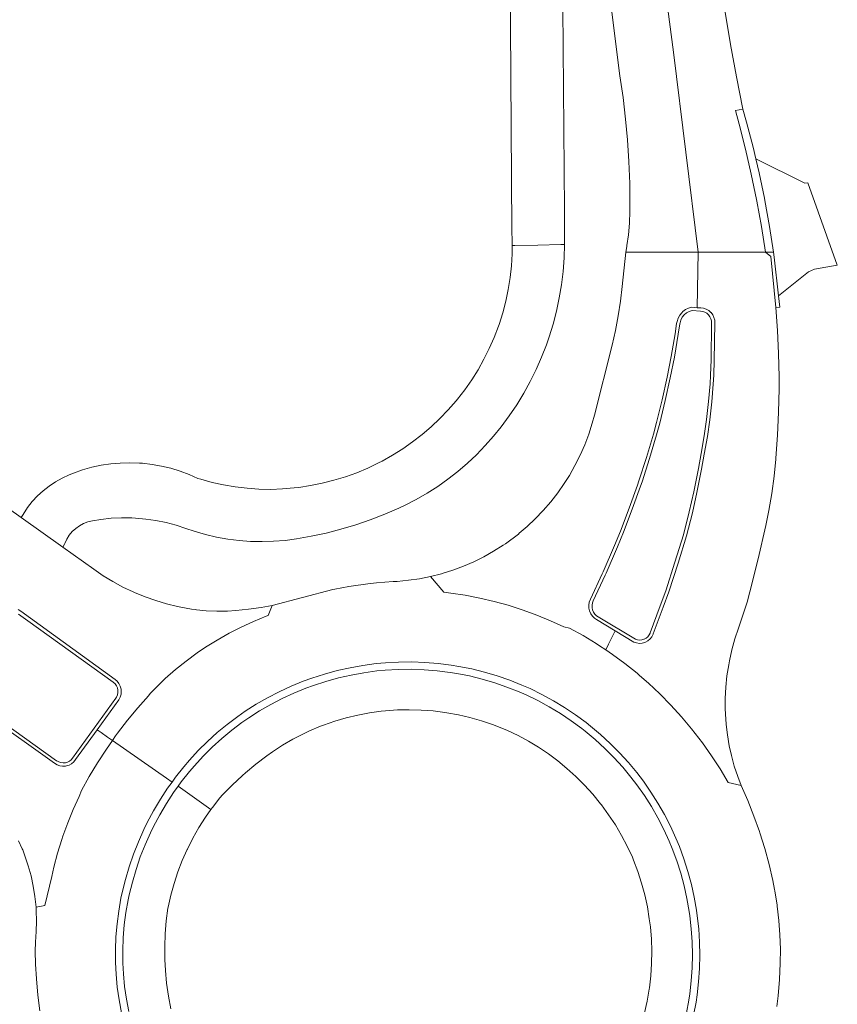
# Model space of a CAD drawing. Header units: metres. Extents: x 166325 to 190320, y 381923 to 404576.
# Tile 869 of 1056: x 175095 to 175151, y 400074 to 400140. Entities that reach past the tile are written whole.
import ezdxf

# ---------------------------------------------------------------- set-up
doc = ezdxf.new("R2010")
doc.units = ezdxf.units.M
for name, color, linetype, lineweight in [('B-WE-VH-VERHARDING_ASFALT-GV', 8, 'Continuous', 18), ('B-WE-VH-VERHARDING_BETON-GV', 8, 'Continuous', 18), ('B-WE-VH-VERHARDING_BETONSTRAATSTEEN-GV', 8, 'Continuous', 18)]:
    doc.layers.add(name, color=color, linetype=linetype, lineweight=lineweight)

msp = doc.modelspace()

# ---------------------------------------------------------------- linework, layer by layer
at = {"layer": 'B-WE-VH-VERHARDING_ASFALT-GV', "flags": 128}
for points in [[(175132.036, 400159.09), (175128.53, 400159.183), (175128.472, 400147.045), (175128.61, 400126.222), (175128.641, 400125.409), (175128.638, 400125.151), (175128.818, 400125.154), (175130.365, 400125.183), (175131.921, 400125.211), (175132.181, 400125.216), (175132.162, 400127.517), (175132.004, 400146.83)], [(175132.036, 400159.09), (175128.53, 400159.183), (175128.472, 400147.045), (175128.61, 400126.222), (175128.641, 400125.409), (175128.638, 400125.151), (175128.818, 400125.154), (175130.365, 400125.183), (175131.921, 400125.211), (175132.181, 400125.216), (175132.162, 400127.517), (175132.004, 400146.83)], [(175132.181, 400125.216), (175131.921, 400125.211), (175130.365, 400125.183), (175128.818, 400125.154), (175128.638, 400125.151), (175128.632, 400124.596), (175128.583, 400123.784), (175128.495, 400122.976), (175128.366, 400122.173), (175128.199, 400121.377), (175127.992, 400120.59), (175127.748, 400119.815), (175127.701, 400119.682), (175127.412, 400118.922), (175127.086, 400118.177), (175126.723, 400117.449), (175126.326, 400116.74), (175125.893, 400116.051), (175125.428, 400115.384), (175124.93, 400114.741), (175124.845, 400114.637), (175124.31, 400114.023), (175123.746, 400113.436), (175123.154, 400112.877), (175122.536, 400112.348), (175121.891, 400111.85), (175121.224, 400111.384), (175120.534, 400110.951), (175119.824, 400110.553), (175119.593, 400110.434), (175118.86, 400110.083), (175118.111, 400109.769), (175117.348, 400109.493), (175116.572, 400109.254), (175115.785, 400109.054), (175114.989, 400108.893), (175114.186, 400108.771), (175113.888, 400108.736), (175113.09, 400108.67), (175112.291, 400108.644), (175111.491, 400108.658), (175110.693, 400108.712), (175109.898, 400108.806), (175109.109, 400108.939), (175108.328, 400109.111), (175107.557, 400109.323), (175107.368, 400109.38), (175106.774, 400109.647), (175106.165, 400109.876), (175105.542, 400110.068), (175104.909, 400110.22), (175104.268, 400110.334), (175103.621, 400110.408), (175103.418, 400110.423), (175102.767, 400110.445), (175102.116, 400110.427), (175101.467, 400110.369), (175100.824, 400110.271), (175100.187, 400110.134), (175099.56, 400109.958), (175098.945, 400109.744), (175098.655, 400109.628), (175098.185, 400109.41), (175097.733, 400109.157), (175097.302, 400108.869), (175096.894, 400108.549), (175096.513, 400108.199), (175096.159, 400107.82), (175095.836, 400107.415), (175095.54, 400106.945), (175095.408, 400106.736), (175098.226, 400104.723), (175098.34, 400104.933), (175098.36, 400104.984), (175098.495, 400105.27), (175098.664, 400105.536), (175098.865, 400105.779), (175099.096, 400105.994), (175099.352, 400106.178), (175099.629, 400106.329), (175099.923, 400106.443), (175100.229, 400106.519), (175100.805, 400106.61), (175101.499, 400106.683), (175102.197, 400106.715), (175102.895, 400106.708), (175103.142, 400106.696), (175103.837, 400106.635), (175104.528, 400106.534), (175105.212, 400106.393), (175105.887, 400106.214), (175106.55, 400105.996), (175107.124, 400105.802), (175107.87, 400105.587), (175108.626, 400105.411), (175109.39, 400105.274), (175110.16, 400105.177), (175110.934, 400105.12), (175111.71, 400105.102), (175112.486, 400105.125), (175113.26, 400105.187), (175114.029, 400105.289), (175115.02, 400105.466), (175116.039, 400105.687), (175117.048, 400105.948), (175118.047, 400106.246), (175119.033, 400106.583), (175120.005, 400106.958), (175120.963, 400107.369), (175121.384, 400107.567), (175122.141, 400107.955), (175122.878, 400108.379), (175123.595, 400108.837), (175124.289, 400109.328), (175124.96, 400109.851), (175125.605, 400110.405), (175126.223, 400110.988), (175126.814, 400111.601), (175127.374, 400112.24), (175127.894, 400112.887), (175128.432, 400113.618), (175128.938, 400114.373), (175129.41, 400115.149), (175129.847, 400115.946), (175130.249, 400116.76), (175130.615, 400117.592), (175130.944, 400118.439), (175131.128, 400118.969), (175131.396, 400119.837), (175131.625, 400120.717), (175131.815, 400121.605), (175131.966, 400122.501), (175132.078, 400123.402), (175132.149, 400124.308)], [(175132.181, 400125.216), (175131.921, 400125.211), (175130.365, 400125.183), (175128.818, 400125.154), (175128.638, 400125.151), (175128.632, 400124.596), (175128.583, 400123.784), (175128.495, 400122.976), (175128.366, 400122.173), (175128.199, 400121.377), (175127.992, 400120.59), (175127.748, 400119.815), (175127.701, 400119.682), (175127.412, 400118.922), (175127.086, 400118.177), (175126.723, 400117.449), (175126.326, 400116.74), (175125.893, 400116.051), (175125.428, 400115.384), (175124.93, 400114.741), (175124.845, 400114.637), (175124.31, 400114.023), (175123.746, 400113.436), (175123.154, 400112.877), (175122.536, 400112.348), (175121.891, 400111.85), (175121.224, 400111.384), (175120.534, 400110.951), (175119.824, 400110.553), (175119.593, 400110.434), (175118.86, 400110.083), (175118.111, 400109.769), (175117.348, 400109.493), (175116.572, 400109.254), (175115.785, 400109.054), (175114.989, 400108.893), (175114.186, 400108.771), (175113.888, 400108.736), (175113.09, 400108.67), (175112.291, 400108.644), (175111.491, 400108.658), (175110.693, 400108.712), (175109.898, 400108.806), (175109.109, 400108.939), (175108.328, 400109.111), (175107.557, 400109.323), (175107.368, 400109.38), (175106.774, 400109.647), (175106.165, 400109.876), (175105.542, 400110.068), (175104.909, 400110.22), (175104.268, 400110.334), (175103.621, 400110.408), (175103.418, 400110.423), (175102.767, 400110.445), (175102.116, 400110.427), (175101.467, 400110.369), (175100.824, 400110.271), (175100.187, 400110.134), (175099.56, 400109.958), (175098.945, 400109.744), (175098.655, 400109.628), (175098.185, 400109.41), (175097.733, 400109.157), (175097.302, 400108.869), (175096.894, 400108.549), (175096.513, 400108.199), (175096.159, 400107.82), (175095.836, 400107.415), (175095.54, 400106.945), (175095.408, 400106.736), (175098.226, 400104.723), (175098.34, 400104.933), (175098.36, 400104.984), (175098.495, 400105.27), (175098.664, 400105.536), (175098.865, 400105.779), (175099.096, 400105.994), (175099.352, 400106.178), (175099.629, 400106.329), (175099.923, 400106.443), (175100.229, 400106.519), (175100.805, 400106.61), (175101.499, 400106.683), (175102.197, 400106.715), (175102.895, 400106.708), (175103.142, 400106.696), (175103.837, 400106.635), (175104.528, 400106.534), (175105.212, 400106.393), (175105.887, 400106.214), (175106.55, 400105.996), (175107.124, 400105.802), (175107.87, 400105.587), (175108.626, 400105.411), (175109.39, 400105.274), (175110.16, 400105.177), (175110.934, 400105.12), (175111.71, 400105.102), (175112.486, 400105.125), (175113.26, 400105.187), (175114.029, 400105.289), (175115.02, 400105.466), (175116.039, 400105.687), (175117.048, 400105.948), (175118.047, 400106.246), (175119.033, 400106.583), (175120.005, 400106.958), (175120.963, 400107.369), (175121.384, 400107.567), (175122.141, 400107.955), (175122.878, 400108.379), (175123.595, 400108.837), (175124.289, 400109.328), (175124.96, 400109.851), (175125.605, 400110.405), (175126.223, 400110.988), (175126.814, 400111.601), (175127.374, 400112.24), (175127.894, 400112.887), (175128.432, 400113.618), (175128.938, 400114.373), (175129.41, 400115.149), (175129.847, 400115.946), (175130.249, 400116.76), (175130.615, 400117.592), (175130.944, 400118.439), (175131.128, 400118.969), (175131.396, 400119.837), (175131.625, 400120.717), (175131.815, 400121.605), (175131.966, 400122.501), (175132.078, 400123.402), (175132.149, 400124.308)]]:
    msp.add_lwpolyline(points, close=True, dxfattribs=at)
for points in [[(175134.843, 400145.298), (175135.922, 400136.648), (175136.134, 400135.182), (175136.307, 400133.711), (175136.433, 400132.317), (175136.528, 400130.838), (175136.583, 400129.358), (175136.598, 400127.876), (175136.595, 400127.474), (175136.566, 400126.673), (175136.498, 400125.875), (175136.399, 400125.152), (175136.389, 400125.081), (175136.322, 400124.695), (175139.924, 400124.698), (175141.227, 400124.699), (175139.538, 400138.238), (175139.165, 400141.15)], [(175134.843, 400145.298), (175135.922, 400136.648), (175136.134, 400135.182), (175136.307, 400133.711), (175136.433, 400132.317), (175136.528, 400130.838), (175136.583, 400129.358), (175136.598, 400127.876), (175136.595, 400127.474), (175136.566, 400126.673), (175136.498, 400125.875), (175136.399, 400125.152), (175136.389, 400125.081), (175136.322, 400124.695), (175139.924, 400124.698), (175141.227, 400124.699), (175139.538, 400138.238), (175139.165, 400141.15)], [(175139.165, 400141.15), (175139.538, 400138.238), (175141.227, 400124.699), (175142.382, 400124.7), (175145.307, 400124.703), (175145.774, 400124.703), (175145.5, 400126.432), (175145.187, 400128.154), (175145.167, 400128.258), (175144.812, 400129.972), (175144.418, 400131.677), (175143.986, 400133.373), (175143.737, 400134.283), (175144.248, 400134.388), (175143.808, 400136.567), (175143.406, 400138.753), (175143.045, 400140.946)], [(175139.165, 400141.15), (175139.538, 400138.238), (175141.227, 400124.699), (175142.382, 400124.7), (175145.307, 400124.703), (175145.774, 400124.703), (175145.5, 400126.432), (175145.187, 400128.154), (175145.167, 400128.258), (175144.812, 400129.972), (175144.418, 400131.677), (175143.986, 400133.373), (175143.737, 400134.283), (175144.248, 400134.388), (175143.808, 400136.567), (175143.406, 400138.753), (175143.045, 400140.946)]]:
    msp.add_lwpolyline(points, dxfattribs=at)
at = {"layer": 'B-WE-VH-VERHARDING_BETON-GV', "flags": 128}
for points in [[(175141.156, 400120.943), (175141.227, 400124.699), (175139.924, 400124.698), (175136.322, 400124.695), (175136.065, 400122.374), (175135.957, 400121.376), (175135.811, 400120.383), (175135.624, 400119.396), (175135.399, 400118.416), (175134.204, 400113.673), (175134.051, 400113.114), (175133.814, 400112.378), (175133.539, 400111.656), (175133.228, 400110.948), (175132.882, 400110.258), (175132.5, 400109.585), (175132.154, 400109.037), (175131.711, 400108.403), (175131.237, 400107.793), (175130.732, 400107.208), (175130.198, 400106.65), (175129.636, 400106.119), (175129.116, 400105.676), (175129.049, 400105.619), (175128.172, 400104.964), (175128.023, 400104.863), (175127.378, 400104.454), (175126.714, 400104.081), (175126.031, 400103.743), (175125.332, 400103.44), (175124.618, 400103.174), (175123.889, 400102.944), (175123.851, 400102.933), (175123.111, 400102.744), (175123.999, 400101.671), (175124.47, 400101.615), (175125.457, 400101.468), (175126.437, 400101.282), (175127.409, 400101.056), (175128.371, 400100.792), (175129.368, 400100.473), (175130.305, 400100.131), (175131.227, 400099.751), (175132.134, 400099.335), (175132.513, 400099.252), (175133.427, 400098.743), (175134.321, 400098.199), (175134.552, 400098.051), (175134.96, 400097.775), (175135.149, 400098.152), (175135.383, 400098.619), (175135.605, 400099.064), (175134.341, 400099.828), (175134.211, 400099.916), (175134.065, 400100.057), (175133.948, 400100.225), (175133.867, 400100.412), (175133.824, 400100.601), (175133.818, 400100.805), (175133.852, 400101.006), (175133.925, 400101.197), (175134.729, 400102.93), (175134.79, 400103.063), (175135.564, 400104.833), (175135.963, 400105.817), (175136.555, 400107.365), (175137.11, 400108.928), (175137.208, 400109.218), (175137.718, 400110.796), (175138.189, 400112.385), (175138.402, 400113.178), (175138.779, 400114.702), (175139.117, 400116.235), (175139.39, 400117.632), (175139.653, 400119.18), (175139.762, 400119.882), (175139.787, 400120.017), (175139.86, 400120.231), (175139.97, 400120.429), (175140.113, 400120.604), (175140.188, 400120.675), (175140.37, 400120.809), (175140.574, 400120.908), (175140.792, 400120.97)], [(175141.156, 400120.943), (175141.227, 400124.699), (175139.924, 400124.698), (175136.322, 400124.695), (175136.065, 400122.374), (175135.957, 400121.376), (175135.811, 400120.383), (175135.624, 400119.396), (175135.399, 400118.416), (175134.204, 400113.673), (175134.051, 400113.114), (175133.814, 400112.378), (175133.539, 400111.656), (175133.228, 400110.948), (175132.882, 400110.258), (175132.5, 400109.585), (175132.154, 400109.037), (175131.711, 400108.403), (175131.237, 400107.793), (175130.732, 400107.208), (175130.198, 400106.65), (175129.636, 400106.119), (175129.116, 400105.676), (175129.049, 400105.619), (175128.172, 400104.964), (175128.023, 400104.863), (175127.378, 400104.454), (175126.714, 400104.081), (175126.031, 400103.743), (175125.332, 400103.44), (175124.618, 400103.174), (175123.889, 400102.944), (175123.851, 400102.933), (175123.111, 400102.744), (175123.999, 400101.671), (175124.47, 400101.615), (175125.457, 400101.468), (175126.437, 400101.282), (175127.409, 400101.056), (175128.371, 400100.792), (175129.368, 400100.473), (175130.305, 400100.131), (175131.227, 400099.751), (175132.134, 400099.335), (175132.513, 400099.252), (175133.427, 400098.743), (175134.321, 400098.199), (175134.552, 400098.051), (175134.96, 400097.775), (175135.149, 400098.152), (175135.383, 400098.619), (175135.605, 400099.064), (175134.341, 400099.828), (175134.211, 400099.916), (175134.065, 400100.057), (175133.948, 400100.225), (175133.867, 400100.412), (175133.824, 400100.601), (175133.818, 400100.805), (175133.852, 400101.006), (175133.925, 400101.197), (175134.729, 400102.93), (175134.79, 400103.063), (175135.564, 400104.833), (175135.963, 400105.817), (175136.555, 400107.365), (175137.11, 400108.928), (175137.208, 400109.218), (175137.718, 400110.796), (175138.189, 400112.385), (175138.402, 400113.178), (175138.779, 400114.702), (175139.117, 400116.235), (175139.39, 400117.632), (175139.653, 400119.18), (175139.762, 400119.882), (175139.787, 400120.017), (175139.86, 400120.231), (175139.97, 400120.429), (175140.113, 400120.604), (175140.188, 400120.675), (175140.37, 400120.809), (175140.574, 400120.908), (175140.792, 400120.97)], [(175146.469, 400120.951), (175146.126, 400124.401), (175145.774, 400124.703), (175145.307, 400124.703), (175142.382, 400124.7), (175141.227, 400124.699), (175141.156, 400120.943), (175141.387, 400120.926), (175141.574, 400120.902), (175141.758, 400120.841), (175141.928, 400120.746), (175142.075, 400120.619), (175142.086, 400120.606), (175142.204, 400120.451), (175142.288, 400120.276), (175142.337, 400120.088), (175142.348, 400119.893), (175142.309, 400117.396), (175142.27, 400116.37), (175142.238, 400115.775), (175142.142, 400114.562), (175142.007, 400113.354), (175141.844, 400112.224), (175141.633, 400111.026), (175141.45, 400110.009), (175141.134, 400108.43), (175140.826, 400107.055), (175140.437, 400105.494), (175139.853, 400103.654), (175139.233, 400101.694), (175138.858, 400100.677), (175138.174, 400098.854), (175138.166, 400098.832), (175138.078, 400098.662), (175137.96, 400098.513), (175137.814, 400098.39), (175137.648, 400098.297), (175137.614, 400098.283), (175137.431, 400098.232), (175137.24, 400098.217), (175137.051, 400098.24), (175136.87, 400098.299), (175135.605, 400099.064), (175135.383, 400098.619), (175135.149, 400098.152), (175134.96, 400097.775), (175135.418, 400097.465), (175136.262, 400096.846), (175137.081, 400096.196), (175137.256, 400096.04), (175137.853, 400095.53), (175138.625, 400094.796), (175139.369, 400094.033), (175140.084, 400093.244), (175140.769, 400092.428), (175141.505, 400091.476), (175142.122, 400090.608), (175142.707, 400089.717), (175143.258, 400088.805), (175144.134, 400088.581), (175143.897, 400089.194), (175143.663, 400089.901), (175143.467, 400090.62), (175143.322, 400091.276), (175143.196, 400092.02), (175143.114, 400092.732), (175143.11, 400092.77), (175143.087, 400093.056), (175143.055, 400093.812), (175143.055, 400093.855), (175143.054, 400094.489), (175143.091, 400095.251), (175143.167, 400096.01), (175143.282, 400096.766), (175143.334, 400097.043), (175143.503, 400097.788), (175143.709, 400098.523), (175143.955, 400099.252), (175144.537, 400101.005), (175144.717, 400101.693), (175145.275, 400103.937), (175145.794, 400106.192), (175146.004, 400107.214), (175146.201, 400108.367), (175146.359, 400109.527), (175146.477, 400110.689), (175146.483, 400110.762), (175146.592, 400112.319), (175146.661, 400113.879), (175146.689, 400115.44), (175146.688, 400116.272), (175146.655, 400117.833), (175146.582, 400119.393)], [(175146.469, 400120.951), (175146.126, 400124.401), (175145.774, 400124.703), (175145.307, 400124.703), (175142.382, 400124.7), (175141.227, 400124.699), (175141.156, 400120.943), (175141.387, 400120.926), (175141.574, 400120.902), (175141.758, 400120.841), (175141.928, 400120.746), (175142.075, 400120.619), (175142.086, 400120.606), (175142.204, 400120.451), (175142.288, 400120.276), (175142.337, 400120.088), (175142.348, 400119.893), (175142.309, 400117.396), (175142.27, 400116.37), (175142.238, 400115.775), (175142.142, 400114.562), (175142.007, 400113.354), (175141.844, 400112.224), (175141.633, 400111.026), (175141.45, 400110.009), (175141.134, 400108.43), (175140.826, 400107.055), (175140.437, 400105.494), (175139.853, 400103.654), (175139.233, 400101.694), (175138.858, 400100.677), (175138.174, 400098.854), (175138.166, 400098.832), (175138.078, 400098.662), (175137.96, 400098.513), (175137.814, 400098.39), (175137.648, 400098.297), (175137.614, 400098.283), (175137.431, 400098.232), (175137.24, 400098.217), (175137.051, 400098.24), (175136.87, 400098.299), (175135.605, 400099.064), (175135.383, 400098.619), (175135.149, 400098.152), (175134.96, 400097.775), (175135.418, 400097.465), (175136.262, 400096.846), (175137.081, 400096.196), (175137.256, 400096.04), (175137.853, 400095.53), (175138.625, 400094.796), (175139.369, 400094.033), (175140.084, 400093.244), (175140.769, 400092.428), (175141.505, 400091.476), (175142.122, 400090.608), (175142.707, 400089.717), (175143.258, 400088.805), (175144.134, 400088.581), (175143.897, 400089.194), (175143.663, 400089.901), (175143.467, 400090.62), (175143.322, 400091.276), (175143.196, 400092.02), (175143.114, 400092.732), (175143.11, 400092.77), (175143.087, 400093.056), (175143.055, 400093.812), (175143.055, 400093.855), (175143.054, 400094.489), (175143.091, 400095.251), (175143.167, 400096.01), (175143.282, 400096.766), (175143.334, 400097.043), (175143.503, 400097.788), (175143.709, 400098.523), (175143.955, 400099.252), (175144.537, 400101.005), (175144.717, 400101.693), (175145.275, 400103.937), (175145.794, 400106.192), (175146.004, 400107.214), (175146.201, 400108.367), (175146.359, 400109.527), (175146.477, 400110.689), (175146.483, 400110.762), (175146.592, 400112.319), (175146.661, 400113.879), (175146.689, 400115.44), (175146.688, 400116.272), (175146.655, 400117.833), (175146.582, 400119.393)], [(175140.271, 400120.451), (175140.142, 400120.29), (175140.047, 400120.107), (175139.989, 400119.91), (175139.979, 400119.851), (175139.871, 400119.146), (175139.607, 400117.596), (175139.333, 400116.191), (175138.994, 400114.654), (175138.616, 400113.127), (175138.401, 400112.326), (175137.929, 400110.734), (175137.419, 400109.154), (175137.318, 400108.857), (175136.762, 400107.292), (175136.169, 400105.741), (175135.767, 400104.748), (175134.992, 400102.976), (175134.93, 400102.839), (175134.123, 400101.1), (175134.065, 400100.95), (175134.038, 400100.791), (175134.042, 400100.63), (175134.076, 400100.48), (175134.141, 400100.332), (175134.233, 400100.199), (175134.349, 400100.088), (175134.452, 400100.018), (175136.971, 400098.495), (175137.112, 400098.452), (175137.258, 400098.437), (175137.405, 400098.451), (175137.547, 400098.493), (175137.56, 400098.499), (175137.689, 400098.571), (175137.802, 400098.666), (175137.894, 400098.782), (175137.961, 400098.913), (175137.968, 400098.931), (175138.651, 400100.753), (175139.025, 400101.765), (175139.643, 400103.721), (175140.225, 400105.555), (175140.614, 400107.114), (175140.919, 400108.476), (175141.235, 400110.052), (175141.416, 400111.066), (175141.627, 400112.26), (175141.789, 400113.382), (175141.924, 400114.587), (175142.019, 400115.795), (175142.05, 400116.379), (175142.089, 400117.402), (175142.128, 400119.9), (175142.12, 400120.051), (175142.083, 400120.198), (175142.017, 400120.334), (175141.926, 400120.455), (175141.916, 400120.467), (175141.801, 400120.566), (175141.669, 400120.64), (175141.525, 400120.688), (175141.376, 400120.706), (175140.806, 400120.749), (175140.61, 400120.685), (175140.43, 400120.585)]]:
    msp.add_lwpolyline(points, close=True, dxfattribs=at)
for points in [[(175095.207, 400100.517), (175095.394, 400100.385), (175101.768, 400095.779), (175101.893, 400095.666), (175102.019, 400095.504), (175102.11, 400095.321), (175102.164, 400095.123), (175102.179, 400094.97), (175102.164, 400094.766), (175102.11, 400094.568), (175102.018, 400094.385), (175100.549, 400092.363), (175100.823, 400092.172), (175101.253, 400091.872), (175101.583, 400091.642), (175101.8, 400091.953), (175101.933, 400092.134), (175102.601, 400093.005), (175103.299, 400093.85), (175104.029, 400094.669), (175104.132, 400094.819), (175104.494, 400095.19), (175105.161, 400095.83), (175105.855, 400096.439), (175106.575, 400097.019), (175107.319, 400097.566), (175107.885, 400097.951), (175108.668, 400098.441), (175109.472, 400098.896), (175110.295, 400099.317), (175111.135, 400099.701), (175111.991, 400100.049), (175112.113, 400100.108), (175112.399, 400100.789), (175111.656, 400100.648), (175110.791, 400100.52), (175109.922, 400100.433), (175109.359, 400100.401), (175108.638, 400100.395), (175107.918, 400100.428), (175107.273, 400100.494), (175107.199, 400100.501), (175106.931, 400100.539), (175106.217, 400100.666), (175106.097, 400100.691), (175105.996, 400100.712), (175105.249, 400100.89), (175104.513, 400101.107), (175103.79, 400101.361), (175103.079, 400101.652), (175102.981, 400101.696), (175102.288, 400102.029), (175101.615, 400102.397), (175100.962, 400102.798), (175100.327, 400103.235), (175098.226, 400104.723), (175095.408, 400106.736), (175085.899, 400113.496)], [(175095.207, 400100.517), (175095.394, 400100.385), (175101.768, 400095.779), (175101.893, 400095.666), (175102.019, 400095.504), (175102.11, 400095.321), (175102.164, 400095.123), (175102.179, 400094.97), (175102.164, 400094.766), (175102.11, 400094.568), (175102.018, 400094.385), (175100.549, 400092.363), (175100.823, 400092.172), (175101.253, 400091.872), (175101.583, 400091.642), (175101.8, 400091.953), (175101.933, 400092.134), (175102.601, 400093.005), (175103.299, 400093.85), (175104.029, 400094.669), (175104.132, 400094.819), (175104.494, 400095.19), (175105.161, 400095.83), (175105.855, 400096.439), (175106.575, 400097.019), (175107.319, 400097.566), (175107.885, 400097.951), (175108.668, 400098.441), (175109.472, 400098.896), (175110.295, 400099.317), (175111.135, 400099.701), (175111.991, 400100.049), (175112.113, 400100.108), (175112.399, 400100.789), (175111.656, 400100.648), (175110.791, 400100.52), (175109.922, 400100.433), (175109.359, 400100.401), (175108.638, 400100.395), (175107.918, 400100.428), (175107.273, 400100.494), (175107.199, 400100.501), (175106.931, 400100.539), (175106.217, 400100.666), (175106.097, 400100.691), (175105.996, 400100.712), (175105.249, 400100.89), (175104.513, 400101.107), (175103.79, 400101.361), (175103.079, 400101.652), (175102.981, 400101.696), (175102.288, 400102.029), (175101.615, 400102.397), (175100.962, 400102.798), (175100.327, 400103.235), (175098.226, 400104.723), (175095.408, 400106.736), (175085.899, 400113.496)], [(175146.547, 400073.638), (175146.629, 400074.362), (175146.721, 400075.465), (175146.772, 400076.572), (175146.78, 400077.5), (175146.749, 400078.481), (175146.678, 400079.46), (175146.567, 400080.433), (175146.56, 400080.485), (175146.407, 400081.452), (175146.387, 400081.551), (175146.265, 400082.154), (175146.012, 400083.242), (175145.719, 400084.321), (175145.389, 400085.387), (175145.36, 400085.473), (175144.988, 400086.525), (175144.578, 400087.565), (175144.134, 400088.581), (175143.258, 400088.805), (175142.707, 400089.717), (175142.122, 400090.608), (175141.505, 400091.476), (175140.769, 400092.428), (175140.084, 400093.244), (175139.369, 400094.033), (175138.625, 400094.796), (175137.853, 400095.53), (175137.256, 400096.04), (175137.081, 400096.196), (175136.262, 400096.846), (175135.418, 400097.465), (175134.96, 400097.775), (175134.552, 400098.051), (175134.321, 400098.199), (175133.427, 400098.743), (175132.513, 400099.252), (175132.134, 400099.335), (175131.227, 400099.751), (175130.305, 400100.131), (175129.368, 400100.473), (175128.371, 400100.792), (175127.409, 400101.056), (175126.437, 400101.282), (175125.457, 400101.468), (175124.47, 400101.615), (175123.999, 400101.671), (175123.111, 400102.744), (175122.364, 400102.594), (175121.611, 400102.483), (175120.851, 400102.41), (175120.585, 400102.394), (175119.462, 400102.303), (175118.862, 400102.238), (175117.745, 400102.086), (175117.59, 400102.059), (175116.628, 400101.892), (175116.492, 400101.857), (175112.399, 400100.789), (175112.113, 400100.108), (175111.991, 400100.049), (175111.135, 400099.701), (175110.295, 400099.317), (175109.472, 400098.896), (175108.668, 400098.441), (175107.885, 400097.951), (175107.319, 400097.566), (175106.575, 400097.019), (175105.855, 400096.439), (175105.161, 400095.83), (175104.494, 400095.19), (175104.132, 400094.819), (175104.029, 400094.669), (175103.299, 400093.85), (175102.601, 400093.005), (175101.933, 400092.134), (175101.8, 400091.953), (175101.583, 400091.642), (175105.25, 400089.084), (175105.617, 400088.828), (175105.846, 400089.147), (175106.405, 400089.856), (175106.788, 400090.305), (175107.387, 400090.955), (175108.015, 400091.577), (175108.67, 400092.17), (175109.351, 400092.732), (175110.057, 400093.263), (175110.574, 400093.621), (175111.319, 400094.096), (175112.084, 400094.537), (175112.869, 400094.942), (175113.672, 400095.312), (175114.49, 400095.645), (175115.085, 400095.863), (175115.933, 400096.136), (175116.791, 400096.371), (175117.659, 400096.567), (175118.536, 400096.725), (175119.418, 400096.842), (175120.062, 400096.903), (175120.951, 400096.952), (175121.841, 400096.96), (175122.731, 400096.929), (175123.619, 400096.858), (175124.502, 400096.747), (175125.032, 400096.66), (175125.905, 400096.484), (175126.769, 400096.268), (175127.622, 400096.014), (175128.463, 400095.722), (175129.29, 400095.393), (175129.839, 400095.15), (175130.639, 400094.76), (175131.421, 400094.333), (175132.182, 400093.873), (175132.923, 400093.378), (175133.64, 400092.851), (175133.935, 400092.618), (175134.616, 400092.045), (175135.271, 400091.442), (175135.898, 400090.811), (175136.496, 400090.151), (175137.063, 400089.466), (175137.513, 400088.875), (175138.022, 400088.146), (175138.498, 400087.394), (175138.94, 400086.621), (175139.346, 400085.829), (175139.717, 400085.02), (175139.947, 400084.458), (175140.256, 400083.618), (175140.527, 400082.764), (175140.759, 400081.9), (175140.952, 400081.026), (175141.107, 400080.144), (175141.159, 400079.773), (175141.258, 400078.883), (175141.316, 400077.99), (175141.334, 400077.094), (175141.312, 400076.199), (175141.251, 400075.306), (175141.149, 400074.417), (175141.071, 400073.925), (175140.9, 400073.047)], [(175146.547, 400073.638), (175146.629, 400074.362), (175146.721, 400075.465), (175146.772, 400076.572), (175146.78, 400077.5), (175146.749, 400078.481), (175146.678, 400079.46), (175146.567, 400080.433), (175146.56, 400080.485), (175146.407, 400081.452), (175146.387, 400081.551), (175146.265, 400082.154), (175146.012, 400083.242), (175145.719, 400084.321), (175145.389, 400085.387), (175145.36, 400085.473), (175144.988, 400086.525), (175144.578, 400087.565), (175144.134, 400088.581), (175143.258, 400088.805), (175142.707, 400089.717), (175142.122, 400090.608), (175141.505, 400091.476), (175140.769, 400092.428), (175140.084, 400093.244), (175139.369, 400094.033), (175138.625, 400094.796), (175137.853, 400095.53), (175137.256, 400096.04), (175137.081, 400096.196), (175136.262, 400096.846), (175135.418, 400097.465), (175134.96, 400097.775), (175134.552, 400098.051), (175134.321, 400098.199), (175133.427, 400098.743), (175132.513, 400099.252), (175132.134, 400099.335), (175131.227, 400099.751), (175130.305, 400100.131), (175129.368, 400100.473), (175128.371, 400100.792), (175127.409, 400101.056), (175126.437, 400101.282), (175125.457, 400101.468), (175124.47, 400101.615), (175123.999, 400101.671), (175123.111, 400102.744), (175122.364, 400102.594), (175121.611, 400102.483), (175120.851, 400102.41), (175120.585, 400102.394), (175119.462, 400102.303), (175118.862, 400102.238), (175117.745, 400102.086), (175117.59, 400102.059), (175116.628, 400101.892), (175116.492, 400101.857), (175112.399, 400100.789), (175112.113, 400100.108), (175111.991, 400100.049), (175111.135, 400099.701), (175110.295, 400099.317), (175109.472, 400098.896), (175108.668, 400098.441), (175107.885, 400097.951), (175107.319, 400097.566), (175106.575, 400097.019), (175105.855, 400096.439), (175105.161, 400095.83), (175104.494, 400095.19), (175104.132, 400094.819), (175104.029, 400094.669), (175103.299, 400093.85), (175102.601, 400093.005), (175101.933, 400092.134), (175101.8, 400091.953), (175101.583, 400091.642), (175105.25, 400089.084), (175105.617, 400088.828), (175105.846, 400089.147), (175106.405, 400089.856), (175106.788, 400090.305), (175107.387, 400090.955), (175108.015, 400091.577), (175108.67, 400092.17), (175109.351, 400092.732), (175110.057, 400093.263), (175110.574, 400093.621), (175111.319, 400094.096), (175112.084, 400094.537), (175112.869, 400094.942), (175113.672, 400095.312), (175114.49, 400095.645), (175115.085, 400095.863), (175115.933, 400096.136), (175116.791, 400096.371), (175117.659, 400096.567), (175118.536, 400096.725), (175119.418, 400096.842), (175120.062, 400096.903), (175120.951, 400096.952), (175121.841, 400096.96), (175122.731, 400096.929), (175123.619, 400096.858), (175124.502, 400096.747), (175125.032, 400096.66), (175125.905, 400096.484), (175126.769, 400096.268), (175127.622, 400096.014), (175128.463, 400095.722), (175129.29, 400095.393), (175129.839, 400095.15), (175130.639, 400094.76), (175131.421, 400094.333), (175132.182, 400093.873), (175132.923, 400093.378), (175133.64, 400092.851), (175133.935, 400092.618), (175134.616, 400092.045), (175135.271, 400091.442), (175135.898, 400090.811), (175136.496, 400090.151), (175137.063, 400089.466), (175137.513, 400088.875), (175138.022, 400088.146), (175138.498, 400087.394), (175138.94, 400086.621), (175139.346, 400085.829), (175139.717, 400085.02), (175139.947, 400084.458), (175140.256, 400083.618), (175140.527, 400082.764), (175140.759, 400081.9), (175140.952, 400081.026), (175141.107, 400080.144), (175141.159, 400079.773), (175141.258, 400078.883), (175141.316, 400077.99), (175141.334, 400077.094), (175141.312, 400076.199), (175141.251, 400075.306), (175141.149, 400074.417), (175141.071, 400073.925), (175140.9, 400073.047)], [(175092.149, 400094.304), (175097.805, 400090.273), (175097.82, 400090.262), (175097.949, 400090.188), (175098.09, 400090.142), (175098.238, 400090.123), (175098.386, 400090.134), (175098.396, 400090.136), (175098.539, 400090.177), (175098.671, 400090.246), (175098.787, 400090.339), (175098.883, 400090.453), (175101.823, 400094.504), (175101.868, 400094.581), (175101.926, 400094.731), (175101.953, 400094.89), (175101.949, 400095.051), (175101.915, 400095.203), (175101.85, 400095.351), (175101.758, 400095.482), (175101.642, 400095.594), (175095.863, 400099.734), (175095.222, 400100.187)], [(175092.149, 400094.304), (175097.805, 400090.273), (175097.82, 400090.262), (175097.949, 400090.188), (175098.09, 400090.142), (175098.238, 400090.123), (175098.386, 400090.134), (175098.396, 400090.136), (175098.539, 400090.177), (175098.671, 400090.246), (175098.787, 400090.339), (175098.883, 400090.453), (175101.823, 400094.504), (175101.868, 400094.581), (175101.926, 400094.731), (175101.953, 400094.89), (175101.949, 400095.051), (175101.915, 400095.203), (175101.85, 400095.351), (175101.758, 400095.482), (175101.642, 400095.594), (175095.863, 400099.734), (175095.222, 400100.187)], [(175140.421, 400073.197), (175140.588, 400074.064), (175140.654, 400074.487), (175140.754, 400075.365), (175140.814, 400076.247), (175140.834, 400077.131), (175140.814, 400078.015), (175140.754, 400078.897), (175140.655, 400079.775), (175140.612, 400080.068), (175140.46, 400080.939), (175140.268, 400081.802), (175140.037, 400082.656), (175139.768, 400083.498), (175139.461, 400084.327), (175139.257, 400084.823), (175138.891, 400085.622), (175138.489, 400086.403), (175138.052, 400087.165), (175137.58, 400087.906), (175137.076, 400088.626), (175136.671, 400089.156), (175136.11, 400089.832), (175135.52, 400090.483), (175134.9, 400091.105), (175134.252, 400091.699), (175133.578, 400092.263), (175133.335, 400092.455), (175132.626, 400092.975), (175131.895, 400093.463), (175131.142, 400093.917), (175130.369, 400094.336), (175129.579, 400094.72), (175129.095, 400094.933), (175128.278, 400095.258), (175127.448, 400095.545), (175126.605, 400095.795), (175125.751, 400096.006), (175124.889, 400096.178), (175124.428, 400096.253), (175123.556, 400096.362), (175122.68, 400096.431), (175121.801, 400096.461), (175120.922, 400096.45), (175120.045, 400096.4), (175119.473, 400096.345), (175118.602, 400096.229), (175117.737, 400096.073), (175116.88, 400095.878), (175116.033, 400095.644), (175115.197, 400095.372), (175114.669, 400095.178), (175113.861, 400094.849), (175113.069, 400094.483), (175112.295, 400094.082), (175111.54, 400093.646), (175110.806, 400093.175), (175110.349, 400092.857), (175109.652, 400092.332), (175108.98, 400091.777), (175108.334, 400091.19), (175107.716, 400090.575), (175107.127, 400089.933), (175106.79, 400089.537), (175106.239, 400088.837), (175106.023, 400088.538), (175108.236, 400086.956), (175108.347, 400087.113), (175108.852, 400087.763), (175109.035, 400087.958), (175109.692, 400088.625), (175110.377, 400089.262), (175110.577, 400089.439), (175111.296, 400090.038), (175112.04, 400090.606), (175112.421, 400090.876), (175113.095, 400091.315), (175113.79, 400091.719), (175114.203, 400091.938), (175114.928, 400092.287), (175115.669, 400092.599), (175115.861, 400092.673), (175116.622, 400092.939), (175117.396, 400093.168), (175118.18, 400093.357), (175118.972, 400093.508), (175119.771, 400093.619), (175120.061, 400093.649), (175120.866, 400093.706), (175121.672, 400093.723), (175122.479, 400093.7), (175123.283, 400093.637), (175124.083, 400093.534), (175124.208, 400093.516), (175124.995, 400093.376), (175125.775, 400093.198), (175126.545, 400092.981), (175127.302, 400092.726), (175128.047, 400092.433), (175128.31, 400092.319), (175129.032, 400091.976), (175129.737, 400091.597), (175130.422, 400091.184), (175131.085, 400090.737), (175131.725, 400090.258), (175132.336, 400089.752), (175132.947, 400089.195), (175133.53, 400088.609), (175134.084, 400087.996), (175134.608, 400087.356), (175134.67, 400087.276), (175135.159, 400086.609), (175135.615, 400085.919), (175136.037, 400085.208), (175136.424, 400084.478), (175136.775, 400083.729), (175136.851, 400083.543), (175137.14, 400082.769), (175137.391, 400081.982), (175137.604, 400081.183), (175137.779, 400080.375), (175137.913, 400079.559), (175137.981, 400079.016), (175138.05, 400078.193), (175138.079, 400077.367), (175138.068, 400076.54), (175138.017, 400075.715), (175137.926, 400074.894), (175137.912, 400074.793), (175137.772, 400073.994), (175137.594, 400073.203)], [(175140.421, 400073.197), (175140.588, 400074.064), (175140.654, 400074.487), (175140.754, 400075.365), (175140.814, 400076.247), (175140.834, 400077.131), (175140.814, 400078.015), (175140.754, 400078.897), (175140.655, 400079.775), (175140.612, 400080.068), (175140.46, 400080.939), (175140.268, 400081.802), (175140.037, 400082.656), (175139.768, 400083.498), (175139.461, 400084.327), (175139.257, 400084.823), (175138.891, 400085.622), (175138.489, 400086.403), (175138.052, 400087.165), (175137.58, 400087.906), (175137.076, 400088.626), (175136.671, 400089.156), (175136.11, 400089.832), (175135.52, 400090.483), (175134.9, 400091.105), (175134.252, 400091.699), (175133.578, 400092.263), (175133.335, 400092.455), (175132.626, 400092.975), (175131.895, 400093.463), (175131.142, 400093.917), (175130.369, 400094.336), (175129.579, 400094.72), (175129.095, 400094.933), (175128.278, 400095.258), (175127.448, 400095.545), (175126.605, 400095.795), (175125.751, 400096.006), (175124.889, 400096.178), (175124.428, 400096.253), (175123.556, 400096.362), (175122.68, 400096.431), (175121.801, 400096.461), (175120.922, 400096.45), (175120.045, 400096.4), (175119.473, 400096.345), (175118.602, 400096.229), (175117.737, 400096.073), (175116.88, 400095.878), (175116.033, 400095.644), (175115.197, 400095.372), (175114.669, 400095.178), (175113.861, 400094.849), (175113.069, 400094.483), (175112.295, 400094.082), (175111.54, 400093.646), (175110.806, 400093.175), (175110.349, 400092.857), (175109.652, 400092.332), (175108.98, 400091.777), (175108.334, 400091.19), (175107.716, 400090.575), (175107.127, 400089.933), (175106.79, 400089.537), (175106.239, 400088.837), (175106.023, 400088.538), (175108.236, 400086.956), (175108.347, 400087.113), (175108.852, 400087.763), (175109.035, 400087.958), (175109.692, 400088.625), (175110.377, 400089.262), (175110.577, 400089.439), (175111.296, 400090.038), (175112.04, 400090.606), (175112.421, 400090.876), (175113.095, 400091.315), (175113.79, 400091.719), (175114.203, 400091.938), (175114.928, 400092.287), (175115.669, 400092.599), (175115.861, 400092.673), (175116.622, 400092.939), (175117.396, 400093.168), (175118.18, 400093.357), (175118.972, 400093.508), (175119.771, 400093.619), (175120.061, 400093.649), (175120.866, 400093.706), (175121.672, 400093.723), (175122.479, 400093.7), (175123.283, 400093.637), (175124.083, 400093.534), (175124.208, 400093.516), (175124.995, 400093.376), (175125.775, 400093.198), (175126.545, 400092.981), (175127.302, 400092.726), (175128.047, 400092.433), (175128.31, 400092.319), (175129.032, 400091.976), (175129.737, 400091.597), (175130.422, 400091.184), (175131.085, 400090.737), (175131.725, 400090.258), (175132.336, 400089.752), (175132.947, 400089.195), (175133.53, 400088.609), (175134.084, 400087.996), (175134.608, 400087.356), (175134.67, 400087.276), (175135.159, 400086.609), (175135.615, 400085.919), (175136.037, 400085.208), (175136.424, 400084.478), (175136.775, 400083.729), (175136.851, 400083.543), (175137.14, 400082.769), (175137.391, 400081.982), (175137.604, 400081.183), (175137.779, 400080.375), (175137.913, 400079.559), (175137.981, 400079.016), (175138.05, 400078.193), (175138.079, 400077.367), (175138.068, 400076.54), (175138.017, 400075.715), (175137.926, 400074.894), (175137.912, 400074.793), (175137.772, 400073.994), (175137.594, 400073.203)], [(175095.237, 400084.846), (175095.474, 400084.313), (175095.508, 400084.235), (175095.663, 400083.833), (175095.889, 400083.157), (175096.078, 400082.47), (175096.228, 400081.774), (175096.34, 400081.071), (175096.413, 400080.361), (175096.998, 400080.469), (175097.475, 400082.424), (175097.621, 400083.065), (175097.868, 400084.002), (175098.153, 400084.929), (175098.229, 400085.152), (175098.561, 400086.063), (175098.931, 400086.959), (175099.338, 400087.839), (175099.497, 400088.246), (175100.014, 400089.191), (175100.576, 400090.133), (175101.171, 400091.054), (175101.583, 400091.642), (175101.253, 400091.872), (175100.823, 400092.172), (175100.549, 400092.363), (175099.08, 400090.342), (175099.082, 400090.341), (175098.962, 400090.192), (175098.815, 400090.068), (175098.646, 400089.976), (175098.463, 400089.918), (175098.399, 400089.907), (175098.207, 400089.898), (175098.017, 400089.928), (175097.836, 400089.994), (175097.672, 400090.094), (175093.146, 400093.314)], [(175095.237, 400084.846), (175095.474, 400084.313), (175095.508, 400084.235), (175095.663, 400083.833), (175095.889, 400083.157), (175096.078, 400082.47), (175096.228, 400081.774), (175096.34, 400081.071), (175096.413, 400080.361), (175096.998, 400080.469), (175097.475, 400082.424), (175097.621, 400083.065), (175097.868, 400084.002), (175098.153, 400084.929), (175098.229, 400085.152), (175098.561, 400086.063), (175098.931, 400086.959), (175099.338, 400087.839), (175099.497, 400088.246), (175100.014, 400089.191), (175100.576, 400090.133), (175101.171, 400091.054), (175101.583, 400091.642), (175101.253, 400091.872), (175100.823, 400092.172), (175100.549, 400092.363), (175099.08, 400090.342), (175099.082, 400090.341), (175098.962, 400090.192), (175098.815, 400090.068), (175098.646, 400089.976), (175098.463, 400089.918), (175098.399, 400089.907), (175098.207, 400089.898), (175098.017, 400089.928), (175097.836, 400089.994), (175097.672, 400090.094), (175093.146, 400093.314)], [(175102.194, 400073.211), (175102.033, 400074.072), (175101.911, 400074.939), (175101.829, 400075.811), (175101.789, 400076.6), (175101.784, 400077.476), (175101.818, 400078.351), (175101.892, 400079.223), (175102.005, 400080.092), (175102.159, 400080.954), (175102.243, 400081.351), (175102.46, 400082.227), (175102.715, 400083.092), (175103.009, 400083.945), (175103.339, 400084.785), (175103.707, 400085.609), (175103.941, 400086.087), (175104.366, 400086.883), (175104.826, 400087.66), (175105.319, 400088.415), (175105.617, 400088.828), (175105.25, 400089.084), (175101.583, 400091.642), (175101.171, 400091.054), (175100.576, 400090.133), (175100.014, 400089.191), (175099.497, 400088.246), (175099.338, 400087.839), (175098.931, 400086.959), (175098.561, 400086.063), (175098.229, 400085.152), (175098.153, 400084.929), (175097.868, 400084.002), (175097.621, 400083.065), (175097.475, 400082.424), (175096.998, 400080.469), (175096.413, 400080.361), (175096.428, 400080.127), (175096.448, 400079.413), (175096.429, 400078.702), (175096.369, 400077.98), (175096.358, 400077.373), (175096.377, 400076.495), (175096.436, 400075.501), (175096.541, 400074.389), (175096.678, 400073.34)], [(175102.194, 400073.211), (175102.033, 400074.072), (175101.911, 400074.939), (175101.829, 400075.811), (175101.789, 400076.6), (175101.784, 400077.476), (175101.818, 400078.351), (175101.892, 400079.223), (175102.005, 400080.092), (175102.159, 400080.954), (175102.243, 400081.351), (175102.46, 400082.227), (175102.715, 400083.092), (175103.009, 400083.945), (175103.339, 400084.785), (175103.707, 400085.609), (175103.941, 400086.087), (175104.366, 400086.883), (175104.826, 400087.66), (175105.319, 400088.415), (175105.617, 400088.828), (175105.25, 400089.084), (175101.583, 400091.642), (175101.171, 400091.054), (175100.576, 400090.133), (175100.014, 400089.191), (175099.497, 400088.246), (175099.338, 400087.839), (175098.931, 400086.959), (175098.561, 400086.063), (175098.229, 400085.152), (175098.153, 400084.929), (175097.868, 400084.002), (175097.621, 400083.065), (175097.475, 400082.424), (175096.998, 400080.469), (175096.413, 400080.361), (175096.428, 400080.127), (175096.448, 400079.413), (175096.429, 400078.702), (175096.369, 400077.98), (175096.358, 400077.373), (175096.377, 400076.495), (175096.436, 400075.501), (175096.541, 400074.389), (175096.678, 400073.34)], [(175105.529, 400073.477), (175105.369, 400074.336), (175105.248, 400075.201), (175105.167, 400076.07), (175105.129, 400076.809), (175105.122, 400077.682), (175105.154, 400078.555), (175105.227, 400079.425), (175105.339, 400080.291), (175105.352, 400080.357), (175105.533, 400081.161), (175105.753, 400081.954), (175106.012, 400082.736), (175106.308, 400083.505), (175106.641, 400084.258), (175106.656, 400084.291), (175107.027, 400085.026), (175107.433, 400085.743), (175107.873, 400086.439), (175108.236, 400086.956), (175106.023, 400088.538), (175105.719, 400088.113), (175105.233, 400087.367), (175104.78, 400086.599), (175104.362, 400085.812), (175104.159, 400085.395), (175103.796, 400084.581), (175103.47, 400083.752), (175103.182, 400082.909), (175102.931, 400082.053), (175102.719, 400081.188), (175102.649, 400080.855), (175102.498, 400080.004), (175102.386, 400079.147), (175102.315, 400078.286), (175102.283, 400077.422), (175102.291, 400076.558), (175102.328, 400075.846), (175102.409, 400074.986), (175102.53, 400074.13), (175102.69, 400073.281)], [(175105.529, 400073.477), (175105.369, 400074.336), (175105.248, 400075.201), (175105.167, 400076.07), (175105.129, 400076.809), (175105.122, 400077.682), (175105.154, 400078.555), (175105.227, 400079.425), (175105.339, 400080.291), (175105.352, 400080.357), (175105.533, 400081.161), (175105.753, 400081.954), (175106.012, 400082.736), (175106.308, 400083.505), (175106.641, 400084.258), (175106.656, 400084.291), (175107.027, 400085.026), (175107.433, 400085.743), (175107.873, 400086.439), (175108.236, 400086.956), (175106.023, 400088.538), (175105.719, 400088.113), (175105.233, 400087.367), (175104.78, 400086.599), (175104.362, 400085.812), (175104.159, 400085.395), (175103.796, 400084.581), (175103.47, 400083.752), (175103.182, 400082.909), (175102.931, 400082.053), (175102.719, 400081.188), (175102.649, 400080.855), (175102.498, 400080.004), (175102.386, 400079.147), (175102.315, 400078.286), (175102.283, 400077.422), (175102.291, 400076.558), (175102.328, 400075.846), (175102.409, 400074.986), (175102.53, 400074.13), (175102.69, 400073.281)]]:
    msp.add_lwpolyline(points, dxfattribs=at)
at = {"layer": 'B-WE-VH-VERHARDING_BETONSTRAATSTEEN-GV', "flags": 128}
for points in [[(175145.12, 400131.02), (175144.938, 400131.802), (175144.498, 400133.514), (175144.248, 400134.388), (175143.737, 400134.283), (175143.986, 400133.373), (175144.418, 400131.677), (175144.812, 400129.972), (175145.167, 400128.258), (175145.187, 400128.154), (175145.5, 400126.432), (175145.774, 400124.703), (175146.316, 400124.703), (175146.052, 400126.45), (175145.733, 400128.189), (175145.701, 400128.349), (175145.339, 400130.08)], [(175145.12, 400131.02), (175144.938, 400131.802), (175144.498, 400133.514), (175144.248, 400134.388), (175143.737, 400134.283), (175143.986, 400133.373), (175144.418, 400131.677), (175144.812, 400129.972), (175145.167, 400128.258), (175145.187, 400128.154), (175145.5, 400126.432), (175145.774, 400124.703), (175146.316, 400124.703), (175146.052, 400126.45), (175145.733, 400128.189), (175145.701, 400128.349), (175145.339, 400130.08)], [(175148.642, 400129.398), (175148.443, 400129.383), (175145.12, 400131.02), (175145.339, 400130.08), (175145.701, 400128.349), (175145.733, 400128.189), (175146.052, 400126.45), (175146.316, 400124.703), (175146.367, 400124.368), (175146.656, 400121.749), (175148.689, 400123.377), (175149.087, 400123.554), (175150.632, 400123.814)], [(175148.642, 400129.398), (175148.443, 400129.383), (175145.12, 400131.02), (175145.339, 400130.08), (175145.701, 400128.349), (175145.733, 400128.189), (175146.052, 400126.45), (175146.316, 400124.703), (175146.367, 400124.368), (175146.656, 400121.749), (175148.689, 400123.377), (175149.087, 400123.554), (175150.632, 400123.814)], [(175146.316, 400124.703), (175145.774, 400124.703), (175146.126, 400124.401), (175146.469, 400120.951), (175146.741, 400120.981), (175146.656, 400121.749), (175146.367, 400124.368)], [(175146.316, 400124.703), (175145.774, 400124.703), (175146.126, 400124.401), (175146.469, 400120.951), (175146.741, 400120.981), (175146.656, 400121.749), (175146.367, 400124.368)]]:
    msp.add_lwpolyline(points, close=True, dxfattribs=at)

doc.saveas('drawing.dxf')
